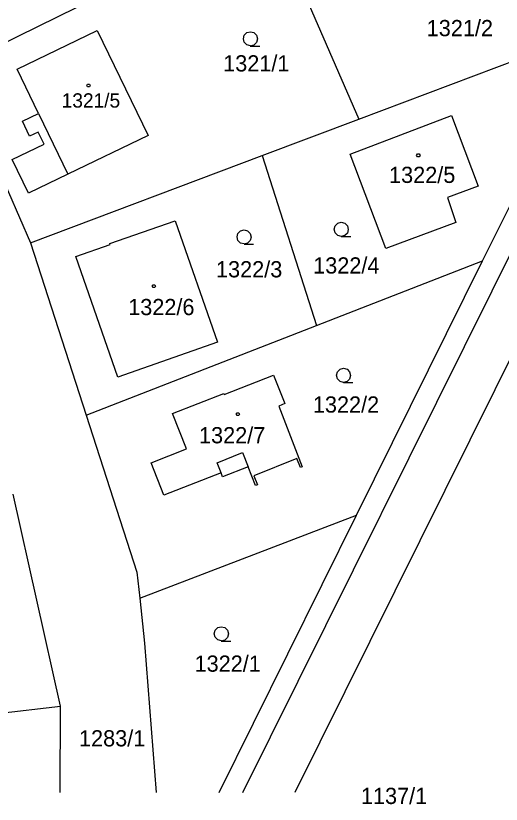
# Model space of a CAD drawing. Extents: x -621797 to -620972, y -1175539 to -1174697.
# Drawn here: x -621498.7 to -621447.7, y -1175534.1 to -1175451.4 of the extents above; entities that cross this region are included whole.
import ezdxf

# ---------------------------------------------------------------- set-up
doc = ezdxf.new("R2010")
doc.units = 0
for name, color, linetype in [('INZ mimo EON - nadz', 7, 'Continuous'), ('Rozvod plynu EON', 7, 'Continuous'), ('SDEL EON', 7, 'Continuous'), ('SDEL EON - popis', 7, 'Continuous'), ('Silnoproud EON', 7, 'Continuous'), ('Silnoproud EON - popis', 7, 'Continuous')]:
    doc.layers.add(name, color=color, linetype=linetype)

msp = doc.modelspace()

# ---------------------------------------------------------------- linework, layer by layer
at = {"layer": 'Rozvod plynu EON'}
for points in [[(-621490.95, -1175458.58), (-621490.86, -1175458.73), (-621490.95, -1175458.88), (-621491.13, -1175458.88), (-621491.22, -1175458.73), (-621491.13, -1175458.58)], [(-621456.35, -1175465.91), (-621456.26, -1175466.06), (-621456.35, -1175466.21), (-621456.53, -1175466.21), (-621456.62, -1175466.06), (-621456.53, -1175465.91)], [(-621484.09, -1175479.62), (-621484, -1175479.77), (-621484.09, -1175479.92), (-621484.27, -1175479.92), (-621484.36, -1175479.77), (-621484.27, -1175479.62)], [(-621475.28, -1175493.05), (-621475.19, -1175493.2), (-621475.28, -1175493.35), (-621475.46, -1175493.35), (-621475.55, -1175493.2), (-621475.46, -1175493.05)]]:
    msp.add_lwpolyline(points, close=True, dxfattribs=at)
at = {"layer": 'SDEL EON'}
for points in [[(-621474.05, -1175454.57), (-621474.43, -1175454.47), (-621474.7, -1175454.2), (-621474.8, -1175453.83), (-621474.7, -1175453.46), (-621474.43, -1175453.19), (-621474.06, -1175453.09), (-621473.69, -1175453.19), (-621473.42, -1175453.46), (-621473.32, -1175453.84), (-621473.42, -1175454.22), (-621473.69, -1175454.49), (-621474.07, -1175454.59), (-621473.07, -1175454.59)], [(-621464.52, -1175474.55), (-621464.9, -1175474.45), (-621465.17, -1175474.18), (-621465.27, -1175473.81), (-621465.17, -1175473.44), (-621464.9, -1175473.17), (-621464.53, -1175473.07), (-621464.16, -1175473.17), (-621463.89, -1175473.44), (-621463.79, -1175473.82), (-621463.89, -1175474.2), (-621464.16, -1175474.47), (-621464.54, -1175474.57), (-621463.54, -1175474.57)], [(-621474.71, -1175475.35), (-621475.09, -1175475.25), (-621475.36, -1175474.98), (-621475.46, -1175474.61), (-621475.36, -1175474.24), (-621475.09, -1175473.97), (-621474.72, -1175473.87), (-621474.35, -1175473.97), (-621474.08, -1175474.24), (-621473.98, -1175474.62), (-621474.08, -1175475), (-621474.35, -1175475.27), (-621474.73, -1175475.37), (-621473.73, -1175475.37)], [(-621464.28, -1175489.86), (-621464.66, -1175489.76), (-621464.93, -1175489.49), (-621465.03, -1175489.12), (-621464.93, -1175488.75), (-621464.66, -1175488.48), (-621464.29, -1175488.38), (-621463.92, -1175488.48), (-621463.65, -1175488.75), (-621463.55, -1175489.13), (-621463.65, -1175489.51), (-621463.92, -1175489.78), (-621464.3, -1175489.88), (-621463.3, -1175489.88)], [(-621477.1, -1175516.96), (-621477.48, -1175516.86), (-621477.75, -1175516.59), (-621477.85, -1175516.22), (-621477.75, -1175515.85), (-621477.48, -1175515.58), (-621477.11, -1175515.48), (-621476.74, -1175515.58), (-621476.47, -1175515.85), (-621476.37, -1175516.23), (-621476.47, -1175516.61), (-621476.74, -1175516.88), (-621477.12, -1175516.98), (-621476.12, -1175516.98)]]:
    msp.add_lwpolyline(points, dxfattribs=at)
at = {"layer": 'SDEL EON - popis'}
for p, q in [((-621496.29, -1175461.66), (-621493.22, -1175468.04)), ((-621474.84, -1175532.85), (-621440.83, -1175464.39)), ((-621477.56, -1175498.29), (-621474.88, -1175497.23)), ((-621474.88, -1175497.23), (-621474.29, -1175498.73)), ((-621477.14, -1175499.35), (-621477.56, -1175498.29))]:
    msp.add_line(p, q, dxfattribs=at)
at = {"layer": 'Silnoproud EON'}
for p, q in [((-621472.11, -1175440.64), (-621462.68, -1175462.26)), ((-621478.69, -1175443.87), (-621505.14, -1175456.86)), ((-621498.53, -1175457.02), (-621490.12, -1175452.96)), ((-621490.12, -1175452.96), (-621484.77, -1175463.99)), ((-621462.68, -1175462.26), (-621443.74, -1175455.13)), ((-621505.14, -1175456.86), (-621497.12, -1175475.22)), ((-621496.29, -1175461.66), (-621498.53, -1175457.02)), ((-621434.02, -1175461.6), (-621469.406, -1175532.85)), ((-621449.7, -1175477.12), (-621441.87, -1175461.33)), ((-621497.98, -1175462.47), (-621496.29, -1175461.66)), ((-621472.83, -1175466.08), (-621462.68, -1175462.26)), ((-621463.6, -1175465.92), (-621452.96, -1175461.88)), ((-621452.96, -1175461.88), (-621450.18, -1175469.27)), ((-621497.22, -1175464.05), (-621497.98, -1175462.47)), ((-621496.31, -1175463.61), (-621497.22, -1175464.05)), ((-621495.7, -1175464.89), (-621496.31, -1175463.61)), ((-621484.77, -1175463.99), (-621493.22, -1175468.04)), ((-621499.04, -1175466.5), (-621495.7, -1175464.89)), ((-621497.34, -1175470.03), (-621499.04, -1175466.5)), ((-621497.12, -1175475.22), (-621472.83, -1175466.08)), ((-621472.83, -1175466.08), (-621467.14, -1175483.91)), ((-621459.87, -1175475.82), (-621463.6, -1175465.92)), ((-621493.22, -1175468.04), (-621497.34, -1175470.03)), ((-621450.18, -1175469.27), (-621453.4, -1175470.49)), ((-621453.4, -1175470.49), (-621452.51, -1175473.09)), ((-621488.8, -1175475.3), (-621481.96, -1175472.91)), ((-621481.96, -1175472.91), (-621477.5, -1175485.65)), ((-621452.51, -1175473.09), (-621459.87, -1175475.82)), ((-621497.12, -1175475.22), (-621491.28, -1175493.3)), ((-621492.38, -1175476.66), (-621488.77, -1175475.4)), ((-621488.77, -1175475.4), (-621488.8, -1175475.3)), ((-621487.96, -1175489.31), (-621492.38, -1175476.66)), ((-621467.14, -1175483.91), (-621449.7, -1175477.12)), ((-621462.93, -1175503.79), (-621449.7, -1175477.12)), ((-621491.28, -1175493.3), (-621467.14, -1175483.91)), ((-621477.5, -1175485.65), (-621487.96, -1175489.31)), ((-621476.81, -1175491.14), (-621471.62, -1175489.1)), ((-621471.62, -1175489.1), (-621470.45, -1175492.09)), ((-621482.23, -1175493.12), (-621476.86, -1175491.01)), ((-621476.86, -1175491.01), (-621476.81, -1175491.14)), ((-621470.45, -1175492.09), (-621471.09, -1175492.35)), ((-621471.09, -1175492.35), (-621468.62, -1175498.73)), ((-621491.28, -1175493.3), (-621485.96, -1175509.75)), ((-621480.77, -1175496.84), (-621482.23, -1175493.12)), ((-621484.46, -1175498.28), (-621480.77, -1175496.84)), ((-621469.18, -1175497.86), (-621473.71, -1175499.67)), ((-621468.81, -1175498.8), (-621469.18, -1175497.86)), ((-621483.13, -1175501.68), (-621484.46, -1175498.28)), ((-621474.29, -1175498.73), (-621476.98, -1175499.76)), ((-621473.52, -1175500.67), (-621474.29, -1175498.73)), ((-621468.62, -1175498.73), (-621468.81, -1175498.8)), ((-621477.14, -1175499.35), (-621483.13, -1175501.68)), ((-621476.98, -1175499.76), (-621477.14, -1175499.35)), ((-621473.71, -1175499.67), (-621473.33, -1175500.6)), ((-621473.33, -1175500.6), (-621473.52, -1175500.67)), ((-621493.99, -1175523.82), (-621498.94, -1175501.58)), ((-621485.67, -1175512.48), (-621462.93, -1175503.79)), ((-621477.346, -1175532.85), (-621462.93, -1175503.79)), ((-621485.96, -1175509.75), (-621485.67, -1175512.48)), ((-621485.67, -1175512.48), (-621485.16, -1175517.2)), ((-621485.16, -1175517.2), (-621483.931, -1175532.85)), ((-621565.15, -1175532), (-621493.99, -1175523.82)), ((-621494.024, -1175532.85), (-621493.99, -1175523.82))]:
    msp.add_line(p, q, dxfattribs=at)

# ---------------------------------------------------------------- texts
at = {"layer": 'INZ mimo EON - nadz'}
msp.add_text('1283/1', height=1.7, dxfattribs=at).set_placement((-621492.037, -1175528.03))
at = {"layer": 'Silnoproud EON - popis'}
for s, height, p in [('1321/2', 1.7, (-621455.567, -1175453.56)), ('1321/1', 1.7, (-621476.917, -1175457.26)), ('1321/5', 1.5, (-621493.854, -1175461.05)), ('1322/5', 1.7, (-621459.517, -1175468.95)), ('1322/3', 1.7, (-621477.667, -1175478.85)), ('1322/4', 1.7, (-621467.477, -1175478.45)), ('1322/6', 1.7, (-621486.877, -1175482.81)), ('1322/2', 1.7, (-621467.507, -1175493.03)), ('1322/7', 1.7, (-621479.449, -1175496.25)), ('1322/1', 1.7, (-621479.917, -1175520.2)), ('1137/1', 1.7, (-621462.467, -1175534.07))]:
    msp.add_text(s, height=height, dxfattribs=at).set_placement(p)

doc.saveas('drawing.dxf')
